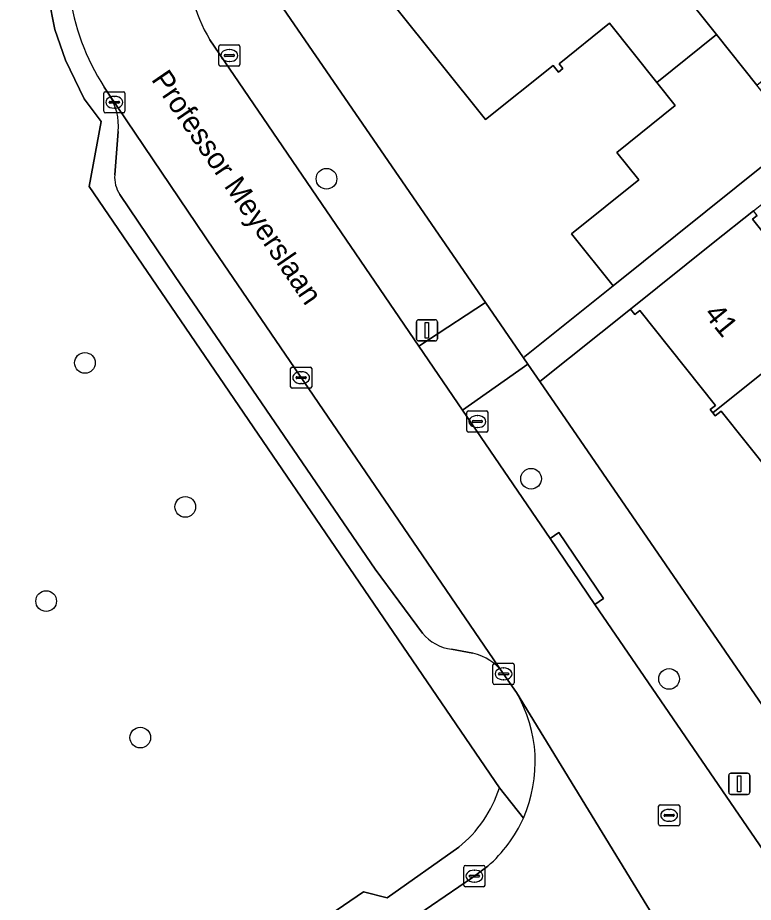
# Model space of a CAD drawing. Extents: x 157445 to 158888, y 383061 to 384688.
# Drawn here: x 158120.93 to 158155.69, y 383938.64 to 383980.42 of the extents above; entities that cross this region are included whole.
import ezdxf

# ---------------------------------------------------------------- set-up
doc = ezdxf.new("R2010")
doc.units = 0
for name, color, linetype in [('IMGEO_Boom', 7, 'Continuous'), ('IMGEO_Erf', 7, 'Continuous'), ('IMGEO_Groenvoorziening', 7, 'Continuous'), ('IMGEO_Kolk', 7, 'Continuous'), ('IMGEO_Lichtmast', 7, 'Continuous'), ('IMGEO_Openbare_ruimte_label', 7, 'Continuous'), ('IMGEO_Pand', 7, 'Continuous'), ('IMGEO_Pand_nummerreeks', 7, 'Continuous'), ('IMGEO_Parkeervlak_open', 7, 'Continuous'), ('IMGEO_Rijbaan_lokaal_open', 7, 'Continuous'), ('IMGEO_Rioolput', 7, 'Continuous'), ('IMGEO_Voetpad_open', 7, 'Continuous')]:
    doc.layers.add(name, color=color, linetype=linetype)

msp = doc.modelspace()

# ---------------------------------------------------------------- linework, layer by layer
at = {"layer": 'IMGEO_Boom'}
for centre in [(158135.521, 383972.813), (158124.106, 383964.118), (158145.189, 383958.647), (158128.846, 383957.316), (158122.273, 383952.867), (158151.712, 383949.191), (158126.721, 383946.42)]:
    msp.add_circle(centre, 0.489, dxfattribs=at)
at = {"layer": 'IMGEO_Erf'}
for points in [[(158151.728, 383982.412), (158153.959, 383979.62), (158155.867, 383977.23), (158157.932, 383978.883), (158159.899, 383976.427), (158165.451, 383980.88)], [(158132.972, 383981.606), (158143.035, 383966.972), (158144.83, 383964.361), (158144.902, 383964.419), (158149.07, 383967.756), (158147.103, 383970.213), (158150.28, 383972.757), (158149.24, 383974.058), (158152.009, 383976.271), (158151.136, 383977.364), (158148.905, 383980.156), (158146.516, 383978.248), (158146.695, 383978.023), (158146.484, 383977.854), (158146.234, 383978.166), (158143.03, 383975.607), (158138.728, 383980.992)], [(158155.874, 383971.08), (158155.656, 383970.906), (158159.383, 383966.24)], [(158157.713, 383957.403), (158154.172, 383961.836), (158153.899, 383961.617), (158153.781, 383961.765), (158153.663, 383961.913), (158153.913, 383962.112), (158150.338, 383966.587), (158150.102, 383966.399), (158149.893, 383966.661), (158145.605, 383963.235), (158160.318, 383941.84)]]:
    msp.add_lwpolyline(points, dxfattribs=at)
at = {"layer": 'IMGEO_Groenvoorziening'}
for points in [[(158124.307, 383972.444), (158124.868, 383975.518), (158124.076, 383976.588), (158123.189, 383978.411), (158122.682, 383979.871), (158122.38, 383981.386), (158111.004, 383983.205)], [(158143.691, 383944.045), (158124.307, 383972.444)], [(158112.294, 383944.329), (158112.746, 383940.862), (158113.147, 383937.59), (158129.791, 383934.033), (158132.796, 383936.089), (158137.27, 383939.14), (158138.383, 383938.856), (158141.77, 383941.24)]]:
    msp.add_lwpolyline(points, dxfattribs=at)
msp.add_arc((158138.045, 383945.852), 5.928, 308.9318, 342.2577, dxfattribs=at)
at = {"layer": 'IMGEO_Kolk'}
for p, q in [((158130.43, 383978.209), (158130.43, 383979.061)), ((158130.505, 383979.135), (158131.357, 383979.135)), ((158130.918, 383978.915), (158130.943, 383978.915)), ((158131.431, 383979.061), (158131.431, 383978.209)), ((158130.689, 383978.629), (158130.689, 383978.641)), ((158131.127, 383978.592), (158130.729, 383978.592)), ((158130.732, 383978.678), (158131.13, 383978.678)), ((158130.941, 383978.355), (158130.916, 383978.355)), ((158131.173, 383978.641), (158131.173, 383978.629)), ((158131.357, 383978.135), (158130.505, 383978.135)), ((158124.994, 383976.001), (158124.994, 383976.853)), ((158125.069, 383976.927), (158125.921, 383976.927)), ((158125.482, 383976.707), (158125.507, 383976.707)), ((158125.995, 383976.853), (158125.995, 383976.001)), ((158125.253, 383976.421), (158125.253, 383976.433)), ((158125.691, 383976.384), (158125.293, 383976.384)), ((158125.296, 383976.47), (158125.694, 383976.47)), ((158125.737, 383976.433), (158125.737, 383976.421)), ((158125.921, 383975.927), (158125.069, 383975.927)), ((158125.505, 383976.147), (158125.48, 383976.147)), ((158133.823, 383962.993), (158133.823, 383963.845)), ((158133.898, 383963.919), (158134.75, 383963.919)), ((158134.824, 383963.845), (158134.824, 383962.993)), ((158134.082, 383963.413), (158134.082, 383963.425)), ((158134.52, 383963.376), (158134.122, 383963.376)), ((158134.125, 383963.462), (158134.523, 383963.462)), ((158134.311, 383963.699), (158134.336, 383963.699)), ((158134.566, 383963.425), (158134.566, 383963.413)), ((158134.75, 383962.919), (158133.898, 383962.919)), ((158134.334, 383963.139), (158134.309, 383963.139)), ((158142.154, 383960.922), (158142.154, 383961.774)), ((158142.229, 383961.848), (158143.081, 383961.848)), ((158142.642, 383961.628), (158142.667, 383961.628)), ((158143.155, 383961.774), (158143.155, 383960.922)), ((158142.413, 383961.342), (158142.413, 383961.354)), ((158142.851, 383961.305), (158142.453, 383961.305)), ((158142.456, 383961.391), (158142.854, 383961.391)), ((158142.897, 383961.354), (158142.897, 383961.342)), ((158143.081, 383960.848), (158142.229, 383960.848)), ((158142.665, 383961.068), (158142.64, 383961.068)), ((158143.465, 383949.929), (158144.317, 383949.929)), ((158143.39, 383949.003), (158143.39, 383949.855)), ((158143.878, 383949.709), (158143.903, 383949.709)), ((158144.391, 383949.855), (158144.391, 383949.003)), ((158143.649, 383949.423), (158143.649, 383949.435)), ((158144.087, 383949.386), (158143.689, 383949.386)), ((158143.692, 383949.472), (158144.09, 383949.472)), ((158143.901, 383949.149), (158143.876, 383949.149)), ((158144.133, 383949.435), (158144.133, 383949.423)), ((158144.317, 383948.929), (158143.465, 383948.929)), ((158142.012, 383939.453), (158142.012, 383940.305)), ((158142.087, 383940.379), (158142.939, 383940.379)), ((158143.013, 383940.305), (158143.013, 383939.453)), ((158142.271, 383939.873), (158142.271, 383939.885)), ((158142.314, 383939.922), (158142.712, 383939.922)), ((158142.5, 383940.159), (158142.525, 383940.159)), ((158142.755, 383939.885), (158142.755, 383939.873)), ((158142.709, 383939.836), (158142.311, 383939.836)), ((158142.523, 383939.599), (158142.498, 383939.599)), ((158142.939, 383939.379), (158142.087, 383939.379))]:
    msp.add_line(p, q, dxfattribs=at)
for points in [[(158130.43, 383978.209), (158130.43, 383979.061)], [(158130.505, 383979.135), (158131.357, 383979.135)], [(158131.431, 383979.061), (158131.431, 383978.209)], [(158131.357, 383978.135), (158130.505, 383978.135)], [(158124.994, 383976.001), (158124.994, 383976.853)], [(158125.069, 383976.927), (158125.921, 383976.927)], [(158125.995, 383976.853), (158125.995, 383976.001)], [(158125.921, 383975.927), (158125.069, 383975.927)], [(158133.823, 383962.993), (158133.823, 383963.845)], [(158133.898, 383963.919), (158134.75, 383963.919)], [(158134.824, 383963.845), (158134.824, 383962.993)], [(158134.75, 383962.919), (158133.898, 383962.919)], [(158142.154, 383960.922), (158142.154, 383961.774)], [(158142.229, 383961.848), (158143.081, 383961.848)], [(158143.155, 383961.774), (158143.155, 383960.922)], [(158143.081, 383960.848), (158142.229, 383960.848)], [(158143.465, 383949.929), (158144.317, 383949.929)], [(158143.39, 383949.003), (158143.39, 383949.855)], [(158144.391, 383949.855), (158144.391, 383949.003)], [(158144.317, 383948.929), (158143.465, 383948.929)], [(158142.012, 383939.453), (158142.012, 383940.305)], [(158142.087, 383940.379), (158142.939, 383940.379)], [(158143.013, 383940.305), (158143.013, 383939.453)], [(158142.939, 383939.379), (158142.087, 383939.379)]]:
    msp.add_lwpolyline(points, dxfattribs=at)
for centre, radius, start, end in [((158130.507, 383979.059), 0.0765, 91.552, 178.448), ((158130.507, 383979.059), 0.0765, 91.552, 178.448), ((158131.355, 383979.059), 0.0765, 1.552, 88.448), ((158131.355, 383979.059), 0.0765, 1.552, 88.448), ((158130.729, 383978.638), 0.0403, 85.8775, 175.7526), ((158130.726, 383978.628), 0.0366, 178.938, 274.7102), ((158131.13, 383978.635), 0.043, 264.8664, 352.4533), ((158131.134, 383978.64), 0.0386, 1.7309, 96.639), ((158130.507, 383978.211), 0.0765, 181.552, 268.448), ((158130.507, 383978.211), 0.0765, 181.552, 268.448), ((158131.355, 383978.211), 0.0765, 271.552, 358.448), ((158131.355, 383978.211), 0.0765, 271.552, 358.448), ((158125.071, 383976.851), 0.0765, 91.552, 178.448), ((158125.071, 383976.851), 0.0765, 91.552, 178.448), ((158125.919, 383976.851), 0.0765, 1.552, 88.448), ((158125.919, 383976.851), 0.0765, 1.552, 88.448), ((158125.293, 383976.43), 0.0403, 85.8775, 175.7526), ((158125.29, 383976.42), 0.0366, 178.938, 274.7102), ((158125.694, 383976.427), 0.043, 264.8664, 352.4533), ((158125.698, 383976.432), 0.0386, 1.7309, 96.639), ((158125.071, 383976.003), 0.0765, 181.552, 268.448), ((158125.071, 383976.003), 0.0765, 181.552, 268.448), ((158125.919, 383976.003), 0.0765, 271.552, 358.448), ((158125.919, 383976.003), 0.0765, 271.552, 358.448), ((158133.9, 383963.843), 0.0765, 91.552, 178.448), ((158133.9, 383963.843), 0.0765, 91.552, 178.448), ((158134.748, 383963.843), 0.0765, 1.552, 88.448), ((158134.748, 383963.843), 0.0765, 1.552, 88.448), ((158134.122, 383963.422), 0.0403, 85.8775, 175.7526), ((158134.119, 383963.412), 0.0366, 178.938, 274.7102), ((158134.523, 383963.419), 0.043, 264.8664, 352.4533), ((158134.527, 383963.424), 0.0386, 1.7309, 96.639), ((158133.9, 383962.995), 0.0765, 181.552, 268.448), ((158133.9, 383962.995), 0.0765, 181.552, 268.448), ((158134.748, 383962.995), 0.0765, 271.552, 358.448), ((158134.748, 383962.995), 0.0765, 271.552, 358.448), ((158142.231, 383961.772), 0.0765, 91.552, 178.448), ((158142.231, 383961.772), 0.0765, 91.552, 178.448), ((158143.079, 383961.772), 0.0765, 1.552, 88.448), ((158143.079, 383961.772), 0.0765, 1.552, 88.448), ((158142.453, 383961.351), 0.0403, 85.8775, 175.7526), ((158142.45, 383961.341), 0.0366, 178.938, 274.7102), ((158142.854, 383961.348), 0.043, 264.8664, 352.4533), ((158142.858, 383961.353), 0.0386, 1.7309, 96.639), ((158142.231, 383960.924), 0.0765, 181.552, 268.448), ((158142.231, 383960.924), 0.0765, 181.552, 268.448), ((158143.079, 383960.924), 0.0765, 271.552, 358.448), ((158143.079, 383960.924), 0.0765, 271.552, 358.448), ((158143.467, 383949.853), 0.0765, 91.552, 178.448), ((158143.467, 383949.853), 0.0765, 91.552, 178.448), ((158144.315, 383949.853), 0.0765, 1.552, 88.448), ((158144.315, 383949.853), 0.0765, 1.552, 88.448), ((158143.689, 383949.432), 0.0403, 85.8775, 175.7526), ((158143.686, 383949.422), 0.0366, 178.938, 274.7102), ((158144.09, 383949.429), 0.043, 264.8664, 352.4533), ((158144.094, 383949.434), 0.0386, 1.7309, 96.639), ((158143.467, 383949.005), 0.0765, 181.552, 268.448), ((158143.467, 383949.005), 0.0765, 181.552, 268.448), ((158144.315, 383949.005), 0.0765, 271.552, 358.448), ((158144.315, 383949.005), 0.0765, 271.552, 358.448), ((158142.089, 383940.303), 0.0765, 91.552, 178.448), ((158142.089, 383940.303), 0.0765, 91.552, 178.448), ((158142.937, 383940.303), 0.0765, 1.552, 88.448), ((158142.937, 383940.303), 0.0765, 1.552, 88.448), ((158142.311, 383939.882), 0.0403, 85.8775, 175.7526), ((158142.716, 383939.884), 0.0386, 1.7309, 96.639), ((158142.308, 383939.872), 0.0366, 178.938, 274.7102), ((158142.712, 383939.879), 0.043, 264.8664, 352.4533), ((158142.089, 383939.455), 0.0765, 181.552, 268.448), ((158142.089, 383939.455), 0.0765, 181.552, 268.448), ((158142.937, 383939.455), 0.0765, 271.552, 358.448), ((158142.937, 383939.455), 0.0765, 271.552, 358.448)]:
    msp.add_arc(centre, radius, start, end, dxfattribs=at)
for centre, major_axis, ratio, start_param, end_param in [((158130.917, 383978.635), (-0.387, 0.002), 0.722429, 4.712389, 7.853982), ((158130.942, 383978.635), (-0.39, 0.002), 0.717154, 1.570796, 4.712389), ((158125.481, 383976.427), (-0.387, 0.002), 0.722429, 4.712389, 7.853982), ((158125.506, 383976.427), (-0.39, 0.002), 0.717154, 1.570796, 4.712389), ((158134.31, 383963.419), (-0.387, 0.002), 0.722429, 4.712389, 7.853982), ((158134.335, 383963.419), (-0.39, 0.002), 0.717154, 1.570796, 4.712389), ((158142.641, 383961.348), (-0.387, 0.002), 0.722429, 4.712389, 7.853982), ((158142.666, 383961.348), (-0.39, 0.002), 0.717154, 1.570796, 4.712389), ((158143.877, 383949.429), (-0.387, 0.002), 0.722429, 4.712389, 7.853982), ((158143.902, 383949.429), (-0.39, 0.002), 0.717154, 1.570796, 4.712389), ((158142.499, 383939.879), (-0.387, 0.002), 0.722429, 4.712389, 7.853982), ((158142.524, 383939.879), (-0.39, 0.002), 0.717154, 1.570796, 4.712389)]:
    msp.add_ellipse(centre, major_axis=major_axis, ratio=ratio, start_param=start_param, end_param=end_param, dxfattribs=at)
at = {"layer": 'IMGEO_Lichtmast'}
for p, q in [((158139.773, 383965.255), (158139.773, 383966.055)), ((158139.773, 383966.055), (158139.773, 383965.255)), ((158139.873, 383966.155), (158140.663, 383966.155)), ((158140.663, 383966.155), (158139.873, 383966.155)), ((158140.763, 383966.055), (158140.763, 383965.255)), ((158140.763, 383965.255), (158140.763, 383966.055)), ((158140.663, 383965.155), (158139.873, 383965.155)), ((158139.873, 383965.155), (158140.663, 383965.155)), ((158154.533, 383943.835), (158154.533, 383944.635)), ((158154.533, 383944.635), (158154.533, 383943.835)), ((158154.633, 383944.735), (158155.423, 383944.735)), ((158155.423, 383944.735), (158154.633, 383944.735)), ((158155.523, 383944.635), (158155.523, 383943.835)), ((158155.523, 383943.835), (158155.523, 383944.635)), ((158155.423, 383943.735), (158154.633, 383943.735)), ((158154.633, 383943.735), (158155.423, 383943.735))]:
    msp.add_line(p, q, dxfattribs=at)
for points in [[(158140.193, 383966.03), (158140.343, 383966.03), (158140.343, 383965.28), (158140.193, 383965.28), (158140.193, 383966.03)], [(158154.953, 383944.61), (158155.103, 383944.61), (158155.103, 383943.86), (158154.953, 383943.86), (158154.953, 383944.61)]]:
    msp.add_lwpolyline(points, dxfattribs=at)
for centre, start, end in [((158139.873, 383966.055), 90, 180), ((158139.873, 383966.055), 90, 180), ((158140.663, 383966.055), 0, 90), ((158140.663, 383966.055), 360, 90), ((158139.873, 383965.255), 180, 270), ((158139.873, 383965.255), 180, 270), ((158140.663, 383965.255), 270, 0), ((158140.663, 383965.255), 270, 0), ((158154.633, 383944.635), 90, 180), ((158154.633, 383944.635), 90, 180), ((158155.423, 383944.635), 0, 90), ((158155.423, 383944.635), 360, 90), ((158154.633, 383943.835), 180, 270), ((158154.633, 383943.835), 180, 270), ((158155.423, 383943.835), 270, 0), ((158155.423, 383943.835), 270, 0)]:
    msp.add_arc(centre, 0.1, start, end, dxfattribs=at)
at = {"layer": 'IMGEO_Pand'}
for points in [[(158151.728, 383982.412), (158147.332, 383987.915), (158147.24, 383987.842), (158147.405, 383987.636), (158142.233, 383983.505), (158142.063, 383983.717), (158141.901, 383983.588), (158142.07, 383983.376), (158139.137, 383981.033), (158138.998, 383981.208), (158138.728, 383980.992), (158143.03, 383975.607), (158146.234, 383978.166), (158146.484, 383977.854), (158146.695, 383978.023), (158146.516, 383978.248), (158148.905, 383980.156), (158151.136, 383977.364), (158153.959, 383979.62)], [(158157.832, 383974.772), (158155.867, 383977.23), (158153.959, 383979.62), (158151.136, 383977.364), (158152.009, 383976.271), (158149.24, 383974.058), (158150.28, 383972.757), (158147.103, 383970.213), (158149.07, 383967.756)], [(158153.781, 383961.765), (158159.383, 383966.24), (158155.656, 383970.906), (158155.874, 383971.08), (158155.699, 383971.298), (158153.8, 383969.782), (158149.893, 383966.661), (158150.102, 383966.399), (158150.338, 383966.587), (158153.913, 383962.112), (158153.663, 383961.913)], [(158157.552, 383957.078), (158165.057, 383963.073), (158161.303, 383967.773), (158159.383, 383966.24), (158153.781, 383961.765), (158153.899, 383961.617), (158154.172, 383961.836), (158157.713, 383957.403), (158157.456, 383957.198)]]:
    msp.add_lwpolyline(points, close=True, dxfattribs=at)
at = {"layer": 'IMGEO_Parkeervlak_open'}
for points in [[(158143.875, 383949.453), (158130.206, 383969.44), (158125.236, 383976.812)], [(158125.682, 383975.048), (158125.512, 383973.003)], [(158125.755, 383972.072), (158128.37, 383968.193), (158137.821, 383954.374), (158140.059, 383951.351)], [(158141.435, 383950.596), (158142.441, 383950.401)]]:
    msp.add_lwpolyline(points, dxfattribs=at)
for centre, radius, start, end in [((158122.886, 383975.279), 2.806, 355.2694, 33.1086), ((158126.958, 383972.883), 1.451, 175.2596, 213.9972), ((158141.69, 383952.692), 2.111, 219.4246, 263.0689), ((158141.971, 383948.132), 2.317, 34.7593, 78.3043)]:
    msp.add_arc(centre, radius, start, end, dxfattribs=at)
at = {"layer": 'IMGEO_Rijbaan_lokaal_open'}
for points in [[(158156.573, 383940.5), (158148.208, 383952.713), (158146.089, 383955.819), (158141.951, 383961.885), (158139.893, 383964.9), (158130.014, 383979.381)], [(158125.01, 383977.147), (158125.236, 383976.812), (158130.206, 383969.44), (158143.875, 383949.453), (158144.505, 383948.544), (158153.422, 383933.994), (158158.232, 383927.036), (158162.527, 383930.304), (158171.199, 383936.902)], [(158153.422, 383933.994), (158144.505, 383948.544)], [(158143.145, 383940.348), (158142.42, 383939.815), (158139.831, 383938.05), (158134.127, 383934.16), (158137.658, 383929.066), (158147.296, 383935.673)]]:
    msp.add_lwpolyline(points, dxfattribs=at)
for centre, radius, start, end in [((158134.374, 383983.145), 11.12, 163.6436, 212.6394), ((158135.416, 383982.784), 6.384, 173.3804, 212.2102), ((158138.861, 383945.268), 6.526, 336.0765, 30.1288), ((158138.855, 383945.277), 6.535, 311.031, 336.0235)]:
    msp.add_arc(centre, radius, start, end, dxfattribs=at)
at = {"layer": 'IMGEO_Rioolput'}
for p, q in [((158151.292, 383943.25), (158152.144, 383943.25)), ((158151.217, 383942.324), (158151.217, 383943.176)), ((158151.705, 383943.03), (158151.73, 383943.03)), ((158152.218, 383943.176), (158152.218, 383942.324)), ((158151.476, 383942.744), (158151.476, 383942.756)), ((158151.914, 383942.707), (158151.516, 383942.707)), ((158151.519, 383942.793), (158151.917, 383942.793)), ((158151.728, 383942.47), (158151.703, 383942.47)), ((158151.96, 383942.756), (158151.96, 383942.744)), ((158152.144, 383942.25), (158151.292, 383942.25))]:
    msp.add_line(p, q, dxfattribs=at)
for points in [[(158151.292, 383943.25), (158152.144, 383943.25)], [(158151.217, 383942.324), (158151.217, 383943.176)], [(158152.218, 383943.176), (158152.218, 383942.324)], [(158152.144, 383942.25), (158151.292, 383942.25)]]:
    msp.add_lwpolyline(points, dxfattribs=at)
for centre, radius, start, end in [((158151.294, 383943.174), 0.0765, 91.552, 178.448), ((158151.294, 383943.174), 0.0765, 91.552, 178.448), ((158152.142, 383943.174), 0.0765, 1.552, 88.448), ((158152.142, 383943.174), 0.0765, 1.552, 88.448), ((158151.516, 383942.753), 0.0403, 85.8775, 175.7526), ((158151.513, 383942.743), 0.0366, 178.938, 274.7102), ((158151.917, 383942.75), 0.043, 264.8664, 352.4533), ((158151.921, 383942.755), 0.0386, 1.7309, 96.639), ((158151.294, 383942.326), 0.0765, 181.552, 268.448), ((158151.294, 383942.326), 0.0765, 181.552, 268.448), ((158152.142, 383942.326), 0.0765, 271.552, 358.448), ((158152.142, 383942.326), 0.0765, 271.552, 358.448)]:
    msp.add_arc(centre, radius, start, end, dxfattribs=at)
for centre, major_axis, ratio, start_param, end_param in [((158151.704, 383942.75), (-0.387, 0.002), 0.722429, 4.712389, 7.853982), ((158151.729, 383942.75), (-0.39, 0.002), 0.717154, 1.570796, 4.712389)]:
    msp.add_ellipse(centre, major_axis=major_axis, ratio=ratio, start_param=start_param, end_param=end_param, dxfattribs=at)
at = {"layer": 'IMGEO_Voetpad_open'}
for points in [[(158122.38, 383981.386), (158122.682, 383979.871), (158123.189, 383978.411), (158124.076, 383976.588), (158124.868, 383975.518), (158124.307, 383972.444), (158143.691, 383944.045), (158144.826, 383942.622)], [(158130.014, 383979.381), (158139.893, 383964.9), (158140.349, 383965.206), (158143.035, 383966.972), (158132.972, 383981.606)], [(158165.451, 383980.88), (158159.899, 383976.427), (158157.832, 383974.772), (158149.07, 383967.756), (158144.902, 383964.419), (158144.83, 383964.361), (158145.037, 383964.061), (158145.605, 383963.235), (158149.893, 383966.661), (158153.8, 383969.782), (158155.699, 383971.298), (158165.869, 383979.417), (158175.543, 383967.359), (158177.325, 383965.133), (158183.064, 383957.966), (158184.31, 383958.963), (158180.928, 383963.186), (158178.585, 383966.112), (158176.791, 383968.352), (158174.708, 383970.953), (158173.348, 383972.594), (158170.755, 383975.754), (158168.744, 383978.205), (158166.883, 383980.474)], [(158125.236, 383976.812), (158125.01, 383977.147)], [(158125.512, 383973.003), (158125.682, 383975.048)], [(158140.059, 383951.351), (158137.821, 383954.374), (158128.37, 383968.193), (158125.755, 383972.072)], [(158145.605, 383963.235), (158145.037, 383964.061), (158141.951, 383961.885), (158146.089, 383955.819), (158146.501, 383956.101), (158148.621, 383952.995), (158148.208, 383952.713), (158156.573, 383940.5)], [(158158.99, 383939.228), (158161.379, 383941.503), (158160.318, 383941.84), (158145.605, 383963.235)], [(158142.441, 383950.401), (158141.435, 383950.596)], [(158144.505, 383948.544), (158143.875, 383949.453)], [(158144.826, 383942.622), (158143.691, 383944.045)], [(158141.77, 383941.24), (158138.383, 383938.856), (158137.27, 383939.14), (158132.796, 383936.089), (158129.791, 383934.033), (158103.645, 383916.138), (158104.012, 383915.602), (158130.877, 383933.99), (158133.162, 383935.552)], [(158139.831, 383938.05), (158142.42, 383939.815), (158143.145, 383940.348)]]:
    msp.add_lwpolyline(points, dxfattribs=at)
for points in [[(158143.035, 383966.972), (158140.349, 383965.206), (158139.893, 383964.9), (158141.951, 383961.885), (158145.037, 383964.061), (158144.83, 383964.361)], [(158146.501, 383956.101), (158146.089, 383955.819), (158148.208, 383952.713), (158148.621, 383952.995)]]:
    msp.add_lwpolyline(points, close=True, dxfattribs=at)
for centre, radius, start, end in [((158134.374, 383983.145), 11.12, 163.6436, 212.6394), ((158135.416, 383982.784), 6.384, 173.3804, 212.2102), ((158122.886, 383975.279), 2.806, 355.2694, 33.1086), ((158126.958, 383972.883), 1.451, 175.2596, 213.9972), ((158141.69, 383952.692), 2.111, 219.4246, 263.0689), ((158141.971, 383948.132), 2.317, 34.7593, 78.3043), ((158138.861, 383945.268), 6.526, 336.0765, 30.1288), ((158138.045, 383945.852), 5.928, 308.9318, 342.2577), ((158138.855, 383945.277), 6.535, 311.031, 336.0235)]:
    msp.add_arc(centre, radius, start, end, dxfattribs=at)

# ---------------------------------------------------------------- texts
at = {"layer": 'IMGEO_Openbare_ruimte_label'}
msp.add_text('Professor Meyerslaan', height=1, rotation=304.3579, dxfattribs=at).set_placement((158127.212, 383977.505))
at = {"layer": 'IMGEO_Pand_nummerreeks'}
msp.add_text('41', height=1, rotation=308.8837, dxfattribs=at).set_placement((158153.33, 383966.413))

doc.saveas('drawing.dxf')
